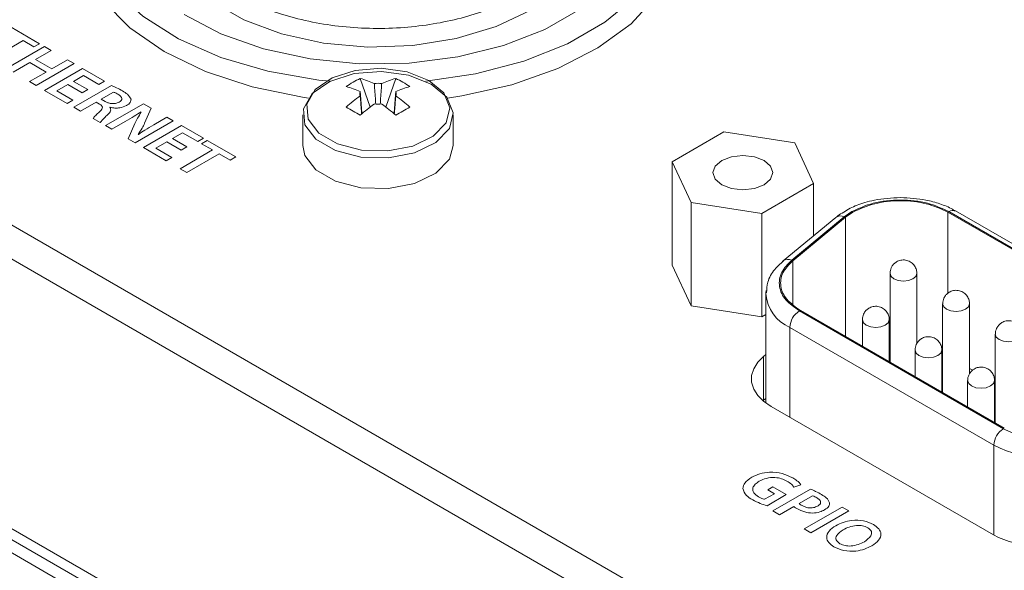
# Model space of a CAD drawing. Header units: millimetres. Extents: x 0 to 1118, y 0 to 864.
# Tile 259 of 372: x 836.65 to 845.81, y 261.15 to 266.27. Entities that reach past the tile are written whole.
import ezdxf

# ---------------------------------------------------------------- set-up
doc = ezdxf.new("R2010")
doc.units = ezdxf.units.MM

msp = doc.modelspace()

# ---------------------------------------------------------------- linework, layer by layer
at = {"color": 7, "linetype": 'Continuous', "lineweight": 15}
for p, q in [((799.0251, 286.0339), (846.6986, 258.5126)), ((846.4246, 258.3544), (798.8307, 285.8298)), ((844.2529, 257.1007), (819.8802, 271.1708)), ((822.2739, 269.5644), (844.0585, 256.9885)), ((844.1645, 257.0497), (822.4684, 269.5746)), ((836.831, 266.0463), (836.5663, 266.1992)), ((836.3758, 265.9009), (836.6766, 266.0746)), ((836.6766, 266.0746), (836.7782, 266.0159)), ((836.7782, 266.0159), (836.831, 266.0463)), ((836.8755, 266.0207), (836.5219, 265.8166)), ((836.7924, 265.9006), (836.938, 265.9846)), ((836.938, 265.9846), (836.8755, 266.0207)), ((836.5844, 265.7805), (836.7397, 265.8701)), ((836.7397, 265.8701), (836.8907, 265.7829)), ((836.9434, 265.8134), (836.7924, 265.9006)), ((836.7979, 265.6573), (837.1514, 265.8614)), ((837.089, 265.8974), (836.9434, 265.8134)), ((837.1514, 265.8614), (837.089, 265.8974)), ((836.8907, 265.7829), (836.7354, 265.6933)), ((837.2297, 265.8162), (836.8761, 265.6121)), ((837.4331, 265.6988), (837.2297, 265.8162)), ((836.7354, 265.6933), (836.7979, 265.6573)), ((836.9913, 265.6065), (837.094, 265.6658)), ((837.094, 265.6658), (837.2271, 265.5889)), ((837.1464, 265.696), (837.2394, 265.7497)), ((837.2795, 265.6192), (837.1464, 265.696)), ((837.2394, 265.7497), (837.3803, 265.6683)), ((837.3803, 265.6683), (837.4331, 265.6988)), ((839.8135, 265.7229), (839.9055, 265.4567)), ((840.1445, 265.7229), (840.0525, 265.4567)), ((836.8761, 265.6121), (837.0874, 265.4901)), ((837.1401, 265.5206), (836.9913, 265.6065)), ((837.4989, 265.658), (837.1478, 265.4553)), ((837.2271, 265.5889), (837.2795, 265.6192)), ((837.4033, 265.5307), (837.5175, 265.5966)), ((837.0874, 265.4901), (837.1401, 265.5206)), ((837.2103, 265.4192), (837.3562, 265.5034)), ((837.3562, 265.5034), (837.3882, 265.485)), ((837.441, 265.5089), (837.4033, 265.5307)), ((837.7973, 265.4885), (837.4437, 265.2844)), ((837.869, 265.4471), (837.7973, 265.4885)), ((837.1478, 265.4553), (837.2103, 265.4192)), ((837.485, 265.4539), (837.4866, 265.4548)), ((837.7748, 265.4125), (837.7768, 265.4119)), ((837.8076, 265.3065), (837.869, 265.4471)), ((839.279, 265.3853), (839.279, 265.1002)), ((840.679, 265.1002), (840.679, 265.3853)), ((837.3278, 265.3512), (837.3932, 265.3136)), ((837.5013, 265.2512), (837.6278, 265.3241)), ((837.7181, 265.3049), (837.6552, 265.1623)), ((837.7197, 265.1251), (838.0728, 265.329)), ((838.0151, 265.3622), (837.8919, 265.2911)), ((838.0728, 265.329), (838.0151, 265.3622)), ((837.4437, 265.2844), (837.5013, 265.2512)), ((837.7495, 265.2024), (837.7485, 265.203)), ((838.1514, 265.2841), (837.7979, 265.08)), ((838.0682, 265.1639), (838.1611, 265.2175)), ((838.3549, 265.1666), (838.1514, 265.2841)), ((838.1611, 265.2175), (838.3021, 265.1362)), ((843.1978, 265.2266), (842.716, 264.9485)), ((843.8558, 265.1248), (843.1978, 265.2266)), ((837.6552, 265.1623), (837.7197, 265.1251)), ((837.9131, 265.0744), (838.0158, 265.1336)), ((838.0158, 265.1336), (838.1489, 265.0568)), ((838.2013, 265.0871), (838.0682, 265.1639)), ((838.3021, 265.1362), (838.3549, 265.1666)), ((838.3904, 265.1461), (838.3377, 265.1156)), ((838.3377, 265.1156), (838.4383, 265.0576)), ((838.6552, 264.9933), (838.3904, 265.1461)), ((844.0321, 264.7449), (843.8558, 265.1248)), ((837.7979, 265.08), (838.0092, 264.958)), ((838.0619, 264.9885), (837.9131, 265.0744)), ((838.4383, 265.0576), (838.1375, 264.8839)), ((838.1489, 265.0568), (838.2013, 265.0871)), ((838.2, 264.8479), (838.5008, 265.0215)), ((838.5008, 265.0215), (838.6024, 264.9628)), ((838.0092, 264.958), (838.0619, 264.9885)), ((838.6024, 264.9628), (838.6552, 264.9933)), ((842.716, 264.9485), (842.8923, 264.5686)), ((842.716, 264.9485), (842.716, 263.987)), ((838.1375, 264.8839), (838.2, 264.8479)), ((843.5504, 264.4668), (844.0321, 264.7449)), ((844.0321, 264.7449), (844.0321, 264.2602)), ((842.8923, 264.5686), (842.8923, 263.6071)), ((842.8923, 264.5686), (843.5504, 264.4668)), ((844.3172, 264.4353), (844.3887, 264.4845)), ((844.3275, 264.4312), (844.3975, 264.4794)), ((847.3886, 263.2629), (845.2814, 264.4794)), ((845.2902, 264.4845), (847.3974, 263.268)), ((847.4599, 263.2742), (845.3527, 264.4907)), ((843.5504, 264.4668), (843.5504, 263.5054)), ((844.2377, 264.4297), (843.7485, 264.0264)), ((843.828, 264.032), (844.3172, 264.4353)), ((844.3275, 264.4312), (843.8382, 264.0278)), ((842.716, 263.987), (842.8923, 263.6071)), ((844.7427, 263.9099), (844.7427, 263.084)), ((844.9927, 263.2596), (844.9927, 263.9099)), ((843.5877, 263.7188), (843.5879, 263.7283)), ((843.5877, 263.7188), (843.5877, 262.7035)), ((842.8923, 263.6071), (843.5504, 263.5054)), ((845.7971, 262.4651), (843.8994, 263.5607)), ((843.9083, 263.5658), (845.806, 262.4702)), ((845.2324, 263.6272), (845.2324, 262.8014)), ((845.4824, 262.9769), (845.4824, 263.6272)), ((843.5504, 263.5054), (843.5877, 263.5269)), ((844.4855, 263.4787), (844.4855, 263.2325)), ((844.7355, 263.0882), (844.7355, 263.4787)), ((843.811, 263.4076), (845.7088, 262.312)), ((845.7221, 263.3445), (845.7221, 262.5187)), ((844.9752, 263.196), (844.9752, 262.9498)), ((845.2252, 262.8055), (845.2252, 263.196)), ((843.5877, 263.1546), (843.567, 263.1375)), ((843.567, 263.1375), (843.567, 262.7292)), ((845.4824, 263.0262), (845.5115, 263.0095)), ((845.4649, 262.9134), (845.4649, 262.6672)), ((845.7149, 262.5228), (845.7149, 262.9134)), ((845.7149, 262.892), (845.7221, 262.8879)), ((843.5877, 262.7463), (843.567, 262.7292)), ((843.6377, 262.671), (845.7058, 261.4771)), ((843.6523, 261.9236), (843.6044, 261.896)), ((844.003, 261.9033), (843.6518, 261.7006)), ((843.7767, 261.8518), (843.6523, 261.9236)), ((843.848, 261.922), (843.9141, 261.9438)), ((843.6664, 261.8602), (843.5762, 261.808)), ((843.5985, 261.7489), (843.7767, 261.8518)), ((843.6044, 261.896), (843.6664, 261.8602)), ((843.8959, 261.7693), (844.0215, 261.8418)), ((843.7143, 261.6645), (843.8473, 261.7413)), ((844.2965, 261.7366), (843.9429, 261.5325)), ((844.3589, 261.7006), (844.2965, 261.7366)), ((843.6518, 261.7006), (843.7143, 261.6645)), ((844.0054, 261.4965), (844.3589, 261.7006)), ((844.5352, 261.5439), (844.5352, 261.544)), ((844.5887, 261.573), (844.5887, 261.573)), ((843.9429, 261.5325), (844.0054, 261.4965))]:
    msp.add_line(p, q, dxfattribs=at)
at = {"color": 9, "linetype": 'Continuous', "lineweight": 15}
for p, q in [((845.2814, 264.4794), (845.2814, 263.7252)), ((844.3275, 263.3238), (844.3275, 264.4312)), ((843.8382, 264.0278), (843.8382, 263.6235)), ((843.5879, 263.7283), (843.5896, 263.7494)), ((843.811, 262.5709), (843.811, 263.4076)), ((845.7088, 262.312), (845.7088, 261.4754))]:
    msp.add_line(p, q, dxfattribs=at)
at = {"color": 7, "linetype": 'Continuous', "lineweight": 15, "flags": 128}
for points in [[(839.5338, 265.6971), (839.4274, 265.7084), (838.9552, 265.7903), (838.5159, 265.9195), (838.1236, 266.0919), (837.791, 266.302), (837.5287, 266.543), (837.3452, 266.8071), (837.2463, 267.086), (837.2352, 267.3705), (837.3123, 267.6516), (837.4752, 267.9203), (837.7185, 268.1678), (838.0344, 268.3863)], [(842.2964, 268.1184), (842.3075, 268.1083), (842.5313, 267.8548), (842.6731, 267.5822), (842.7283, 267.2993), (842.6951, 267.0154), (842.5747, 266.7394), (842.3708, 266.4803), (842.09, 266.2463), (841.7414, 266.0451), (841.3361, 265.883), (840.8872, 265.7653), (840.4242, 265.6971)], [(837.2905, 267.5977), (837.2768, 267.5712), (837.1815, 267.2883), (837.1743, 267.0001), (837.2554, 266.7157), (837.4224, 266.4441), (837.67, 266.1938), (837.9902, 265.9728), (838.3732, 265.7879), (838.8067, 265.645), (839.2772, 265.5486), (839.3328, 265.5406)], [(840.6252, 265.5406), (840.759, 265.5609), (841.2245, 265.6651), (841.6507, 265.8152), (842.0243, 266.0064), (842.3334, 266.2327), (842.5683, 266.487), (842.7216, 266.7613), (842.7886, 267.0469), (842.7669, 267.3348), (842.6575, 267.616)], [(838.1753, 266.3172), (838.5182, 266.1373), (838.9139, 265.998), (839.3481, 265.9045), (839.8051, 265.8602), (840.2684, 265.8665), (840.7212, 265.9234), (841.1471, 266.0287), (841.5309, 266.1787), (841.8586, 266.3678)], [(840.474, 265.671), (840.2617, 265.755), (840.0113, 265.789), (839.7565, 265.7684), (839.5318, 265.6962), (839.3674, 265.5819), (839.2857, 265.4411), (839.2976, 265.2928), (839.4015, 265.1569), (839.5834, 265.0519), (839.8187, 264.9919), (840.0757, 264.9851), (840.3196, 265.0323), (840.5175, 265.1271), (840.6427, 265.2569), (840.6782, 265.404), (840.6193, 265.5485), (840.474, 265.671)], [(840.4518, 265.7048), (840.249, 265.785), (840.0099, 265.8174), (839.7665, 265.7978), (839.5518, 265.7288), (839.3949, 265.6197), (839.3168, 265.4852), (839.3281, 265.3435), (839.4274, 265.2137), (839.6011, 265.1134), (839.8259, 265.0561), (840.0713, 265.0496), (840.3043, 265.0947), (840.4934, 265.1853), (840.6129, 265.3092), (840.6469, 265.4497), (840.5906, 265.5878), (840.4518, 265.7048)], [(839.279, 265.1002), (839.2976, 265.0077), (839.4015, 264.8718), (839.5834, 264.7668), (839.8187, 264.7069), (840.0757, 264.7), (840.3196, 264.7472), (840.5175, 264.8421), (840.6427, 264.9718), (840.679, 265.1002)], [(843.5712, 264.9605), (843.4808, 264.9954), (843.3741, 265.0076), (843.2674, 264.9954), (843.177, 264.9605), (843.1165, 264.9083), (843.0953, 264.8467), (843.1165, 264.7851), (843.177, 264.7329), (843.2674, 264.698), (843.3741, 264.6858), (843.4808, 264.698), (843.5712, 264.7329), (843.6316, 264.7851), (843.6528, 264.8467), (843.6316, 264.9083), (843.5712, 264.9605)], [(843.749, 264.0267), (843.7429, 264.021), (843.7426, 264.0207)], [(843.567, 263.1375), (843.512, 263.0825), (843.4744, 263.0228), (843.4553, 262.9603), (843.4553, 262.8968), (843.4744, 262.8343), (843.512, 262.7746), (843.567, 262.7196), (843.6377, 262.671)]]:
    msp.add_lwpolyline(points, dxfattribs=at)
at = {"color": 9, "linetype": 'Continuous', "lineweight": 15, "flags": 128}
for points in [[(841.8999, 266.8673), (841.8445, 266.7659), (841.6596, 266.5491), (841.4001, 266.3596), (841.0777, 266.2056), (840.7066, 266.0939), (840.3032, 266.0297), (839.8854, 266.0156), (839.4718, 266.0523), (839.0807, 266.1382), (838.7294, 266.2694), (838.4335, 266.4403), (838.2061, 266.6431), (838.0573, 266.8689), (837.9937, 267.1077), (837.9917, 267.1768)], [(844.9561, 263.8589), (844.9156, 263.8432), (844.8677, 263.8377), (844.8199, 263.8432), (844.7793, 263.8589), (844.7523, 263.8823), (844.7427, 263.9099), (844.7427, 263.9099)], [(844.9927, 263.9099), (844.9832, 263.8823), (844.9561, 263.8589)], [(845.4458, 263.5762), (845.4052, 263.5605), (845.3574, 263.555), (845.3096, 263.5605), (845.269, 263.5762), (845.2419, 263.5996), (845.2324, 263.6272), (845.2324, 263.6272)], [(845.4824, 263.6272), (845.4729, 263.5996), (845.4458, 263.5762)], [(844.6989, 263.4277), (844.6584, 263.4121), (844.6105, 263.4066), (844.5627, 263.4121), (844.5221, 263.4277), (844.495, 263.4511), (844.4855, 263.4787), (844.4855, 263.4788)], [(844.7355, 263.4787), (844.726, 263.4511), (844.6989, 263.4277)], [(845.9355, 263.2935), (845.8949, 263.2779), (845.8471, 263.2724), (845.7992, 263.2779), (845.7587, 263.2935), (845.7316, 263.3169), (845.7221, 263.3445), (845.7221, 263.3446)], [(845.1886, 263.145), (845.148, 263.1294), (845.1002, 263.1239), (845.0524, 263.1294), (845.0118, 263.145), (844.9847, 263.1684), (844.9752, 263.196), (844.9752, 263.1961)], [(845.2252, 263.196), (845.2157, 263.1684), (845.1886, 263.145)], [(845.6783, 262.8623), (845.6377, 262.8467), (845.5899, 262.8412), (845.542, 262.8467), (845.5015, 262.8623), (845.4744, 262.8857), (845.4649, 262.9134), (845.4649, 262.9134)], [(845.7149, 262.9133), (845.7054, 262.8857), (845.6783, 262.8623)]]:
    msp.add_lwpolyline(points, dxfattribs=at)
at = {"color": 7, "linetype": 'Continuous', "lineweight": 15}
for centre, radius, start, end in [((840.1774, 264.9413), 0.8621, 114.97176, 125.02286), ((839.5899, 264.8875), 0.8648, 65.78687, 75.01644), ((839.979, 265.3882), 0.29, 83.1817, 96.8183), ((840.3681, 264.8875), 0.8648, 104.98356, 114.21313), ((839.7805, 264.9413), 0.8621, 54.97714, 65.02824), ((839.4591, 264.812), 0.8648, 65.78687, 75.01644), ((839.8678, 265.5808), 0.0576, 159.822, 200.178), ((840.4989, 264.812), 0.8648, 104.98356, 114.21313), ((840.0901, 265.5808), 0.0576, 339.822, 20.178), ((840.6915, 264.3273), 1.514, 125.43231, 131.7841), ((840.8223, 264.2518), 1.514, 125.43231, 131.7841), ((839.979, 265.7734), 0.29, 263.1817, 276.8183), ((839.1357, 264.2518), 1.514, 48.2159, 54.56769), ((839.2665, 264.3273), 1.514, 48.2159, 54.56769), ((838.4638, 263.1939), 2.5698, 58.31856, 61.68681), ((841.4941, 263.1939), 2.5698, 118.31319, 121.68144), ((845.3268, 264.4334), 0.0629, 65.69288, 125.61758), ((844.2821, 264.3678), 0.0762, 62.48271, 125.60288), ((844.0029, 263.3988), 0.1921, 122.60548, 177.39452), ((845.9007, 262.3033), 0.1921, 122.60548, 177.39452), ((846.2519, 263.3739), 1.1927, 242.91122, 291.30612), ((846.1553, 262.3558), 0.987, 242.91122, 291.30612)]:
    msp.add_arc(centre, radius, start, end, dxfattribs=at)
at = {"color": 9, "linetype": 'Continuous', "lineweight": 15}
for centre, radius, start, end in [((843.7928, 263.9643), 0.0763, 62.5245, 125.05563), ((843.9596, 263.7499), 0.3732, 184.78227, 246.53787)]:
    msp.add_arc(centre, radius, start, end, dxfattribs=at)
at = {"color": 7, "linetype": 'Continuous', "lineweight": 15}
for points, knots in [([(841.837, 267.3386), (841.8339, 267.2321), (841.8277, 267.014), (841.6033, 266.7049), (841.2383, 266.4489), (840.7625, 266.2709), (840.2182, 266.1807), (839.6421, 266.1886), (839.0978, 266.2977), (838.6426, 266.4923), (838.3055, 266.755), (838.1165, 267.0693), (838.1029, 267.4018), (838.2592, 267.716), (838.5675, 267.9907), (839.011, 268.2014), (839.5464, 268.331), (839.9242, 268.3346), (840.1087, 268.3363)], [0, 0, 0, 0, 0.061041, 0.125, 0.188959, 0.25, 0.311041, 0.375, 0.438959, 0.5, 0.561041, 0.625, 0.688959, 0.75, 0.811041, 0.875, 0.938959, 1, 1, 1, 1]), ([(839.9584, 265.4842), (839.9547, 265.5341), (839.95, 265.5982), (839.9455, 265.6621), (839.9445, 265.6762)], [0, 0, 0, 0, 0.7792874, 1, 1, 1, 1]), ([(840.0134, 265.6762), (840.0124, 265.6621), (840.008, 265.5982), (840.0033, 265.5341), (839.9996, 265.4842)], [0, 0, 0, 0, 0.220713, 1, 1, 1, 1]), ([(837.6016, 265.607), (837.5834, 265.6171), (837.5509, 265.6353), (837.5148, 265.651), (837.4989, 265.658)], [0, 0, 0, 0, 0.560031, 1, 1, 1, 1]), ([(837.5175, 265.5966), (837.5259, 265.593), (837.5409, 265.5866), (837.5541, 265.5791), (837.5599, 265.5757)], [0, 0, 0, 0, 0.559618, 1, 1, 1, 1]), ([(837.5599, 265.5757), (837.569, 265.57), (837.5869, 265.5585), (837.5992, 265.5371), (837.5909, 265.5169), (837.5771, 265.5077), (837.5702, 265.503)], [0, 0, 0, 0, 0.280926, 0.560108, 0.779437, 1, 1, 1, 1]), ([(837.681, 265.5291), (837.6721, 265.5457), (837.6562, 265.5753), (837.6184, 265.5973), (837.6016, 265.607)], [0, 0, 0, 0, 0.557321, 1, 1, 1, 1]), ([(839.8137, 265.6007), (839.8147, 265.5866), (839.8195, 265.5174), (839.8246, 265.4481), (839.8287, 265.3929)], [0, 0, 0, 0, 0.203962, 1, 1, 1, 1]), ([(840.1293, 265.3929), (840.1333, 265.4481), (840.1384, 265.5174), (840.1432, 265.5866), (840.1442, 265.6007)], [0, 0, 0, 0, 0.796038, 1, 1, 1, 1]), ([(837.3882, 265.485), (837.3967, 265.4792), (837.4138, 265.4678), (837.4176, 265.4395), (837.3995, 265.4231), (837.3884, 265.413)], [0, 0, 0, 0, 0.280804, 0.558873, 1, 1, 1, 1]), ([(837.5702, 265.503), (837.5593, 265.4981), (837.5376, 265.4882), (837.4973, 265.4883), (837.465, 265.4965), (837.449, 265.5048), (837.441, 265.5089)], [0, 0, 0, 0, 0.279558, 0.55825, 0.778831, 1, 1, 1, 1]), ([(837.6391, 265.4707), (837.6531, 265.4802), (837.6782, 265.4973), (837.6801, 265.5194), (837.681, 265.5291)], [0, 0, 0, 0, 0.560324, 1, 1, 1, 1]), ([(839.827, 265.3916), (839.8235, 265.435), (839.819, 265.4914), (839.8147, 265.5479), (839.8137, 265.5609)], [0, 0, 0, 0, 0.770569, 1, 1, 1, 1]), ([(840.1442, 265.5609), (840.1432, 265.5479), (840.139, 265.4914), (840.1344, 265.435), (840.1309, 265.3916)], [0, 0, 0, 0, 0.229431, 1, 1, 1, 1]), ([(837.3884, 265.413), (837.376, 265.4018), (837.3538, 265.3819), (837.3357, 265.3606), (837.3278, 265.3512)], [0, 0, 0, 0, 0.560242, 1, 1, 1, 1]), ([(837.3932, 265.3136), (837.4055, 265.3275), (837.4277, 265.3524), (837.4534, 265.3762), (837.4647, 265.3866)], [0, 0, 0, 0, 0.559619, 1, 1, 1, 1]), ([(837.4647, 265.3866), (837.4755, 265.3984), (837.4904, 265.4149), (837.4935, 265.439), (837.4878, 265.4489), (837.485, 265.4539)], [0, 0, 0, 0, 0.559431, 0.779792, 1, 1, 1, 1]), ([(837.4866, 265.4548), (837.5012, 265.4519), (837.5304, 265.4463), (837.5873, 265.4481), (837.6195, 265.4622), (837.6391, 265.4707)], [0, 0, 0, 0, 0.280772, 0.561599, 1, 1, 1, 1]), ([(837.6278, 265.3241), (837.6558, 265.3403), (837.7059, 265.3691), (837.7537, 265.3993), (837.7748, 265.4125)], [0, 0, 0, 0, 0.560008, 1, 1, 1, 1]), ([(837.7768, 265.4119), (837.7645, 265.3922), (837.7426, 265.357), (837.7256, 265.3208), (837.7181, 265.3049)], [0, 0, 0, 0, 0.559955, 1, 1, 1, 1]), ([(837.7485, 265.203), (837.7612, 265.222), (837.784, 265.2559), (837.8004, 265.291), (837.8076, 265.3065)], [0, 0, 0, 0, 0.559958, 1, 1, 1, 1]), ([(837.8919, 265.2911), (837.8644, 265.275), (837.8153, 265.2463), (837.7696, 265.2158), (837.7495, 265.2024)], [0, 0, 0, 0, 0.559998, 1, 1, 1, 1]), ([(844.8395, 264.6152), (844.7571, 264.6107), (844.642, 264.6045), (844.4876, 264.5635), (844.3891, 264.5285), (844.3327, 264.4918), (844.3138, 264.4795)], [0, 0, 0, 0, 0.422583, 0.590483, 0.863126, 1, 1, 1, 1]), ([(844.3887, 264.4845), (844.4514, 264.5137), (844.5483, 264.5588), (844.7094, 264.5871), (844.8394, 264.5949), (844.9694, 264.5871), (845.1306, 264.5588), (845.2275, 264.5137), (845.2902, 264.4845)], [0, 0, 0, 0, 0.239443, 0.369654, 0.5, 0.630211, 0.760557, 1, 1, 1, 1]), ([(845.3502, 264.4889), (845.3419, 264.4947), (845.3008, 264.5235), (845.2076, 264.5578), (845.0482, 264.6041), (844.9203, 264.6109), (844.8395, 264.6152)], [0, 0, 0, 0, 0.065048, 0.320128, 0.570368, 1, 1, 1, 1]), ([(844.3138, 264.4795), (844.2929, 264.4688), (844.2647, 264.4543), (844.2449, 264.4337), (844.2398, 264.4284)], [0, 0, 0, 0, 0.740121, 1, 1, 1, 1]), ([(843.7506, 264.0251), (843.7223, 263.9999), (843.6587, 263.9432), (843.5996, 263.8409), (843.5959, 263.7635), (843.5943, 263.7302)], [0, 0, 0, 0, 0.312298, 0.703629, 1, 1, 1, 1]), ([(843.8994, 263.5607), (843.8536, 263.5929), (843.759, 263.6595), (843.7027, 263.7882), (843.7194, 263.9206), (843.7926, 263.9956), (843.828, 264.032)], [0, 0, 0, 0, 0.242227, 0.5, 0.757773, 1, 1, 1, 1]), ([(844.9923, 263.9098), (844.9924, 263.9118), (844.9932, 263.9264), (844.9863, 263.9545), (844.9663, 263.9909), (844.932, 264.0204), (844.8883, 264.0361), (844.8427, 264.035), (844.8053, 264.0202), (844.7772, 263.9984), (844.7654, 263.9811), (844.7595, 263.9724)], [0, 0, 0, 0, 0.019157, 0.133621, 0.259984, 0.396718, 0.540774, 0.677198, 0.807837, 0.904077, 1, 1, 1, 1]), ([(844.7595, 263.9724), (844.7525, 263.9573), (844.7433, 263.9372), (844.7432, 263.9154), (844.7431, 263.91)], [0, 0, 0, 0, 0.753228, 1, 1, 1, 1]), ([(845.482, 263.6271), (845.4821, 263.6292), (845.4829, 263.6437), (845.476, 263.6718), (845.456, 263.7082), (845.4216, 263.7377), (845.378, 263.7534), (845.3323, 263.7523), (845.295, 263.7375), (845.2668, 263.7157), (845.255, 263.6984), (845.2492, 263.6897)], [0, 0, 0, 0, 0.019157, 0.133621, 0.259984, 0.396718, 0.540774, 0.677198, 0.807837, 0.904077, 1, 1, 1, 1]), ([(845.2492, 263.6897), (845.2422, 263.6746), (845.233, 263.6545), (845.2328, 263.6327), (845.2328, 263.6273)], [0, 0, 0, 0, 0.753228, 1, 1, 1, 1]), ([(844.7351, 263.4786), (844.7352, 263.4807), (844.736, 263.4952), (844.7291, 263.5234), (844.7091, 263.5597), (844.6748, 263.5893), (844.6311, 263.6049), (844.5854, 263.6038), (844.5481, 263.589), (844.5199, 263.5673), (844.5082, 263.5499), (844.5023, 263.5412)], [0, 0, 0, 0, 0.019157, 0.133621, 0.259984, 0.396718, 0.540774, 0.677198, 0.807837, 0.904077, 1, 1, 1, 1]), ([(844.5023, 263.5412), (844.4953, 263.5261), (844.4861, 263.506), (844.486, 263.4842), (844.4859, 263.4788)], [0, 0, 0, 0, 0.753228, 1, 1, 1, 1]), ([(845.9717, 263.3444), (845.9718, 263.3465), (845.9726, 263.361), (845.9657, 263.3892), (845.9457, 263.4255), (845.9113, 263.4551), (845.8677, 263.4707), (845.822, 263.4696), (845.7847, 263.4548), (845.7565, 263.4331), (845.7447, 263.4157), (845.7388, 263.407)], [0, 0, 0, 0, 0.019157, 0.133621, 0.259984, 0.396718, 0.540774, 0.677198, 0.807837, 0.904077, 1, 1, 1, 1]), ([(845.7388, 263.407), (845.7319, 263.3919), (845.7226, 263.3718), (845.7225, 263.35), (845.7225, 263.3447)], [0, 0, 0, 0, 0.753228, 1, 1, 1, 1]), ([(845.2248, 263.1959), (845.2249, 263.198), (845.2257, 263.2125), (845.2188, 263.2407), (845.1988, 263.277), (845.1644, 263.3066), (845.1208, 263.3222), (845.0751, 263.3212), (845.0378, 263.3064), (845.0096, 263.2846), (844.9978, 263.2672), (844.9919, 263.2585)], [0, 0, 0, 0, 0.019157, 0.133621, 0.259984, 0.396718, 0.540774, 0.677198, 0.807837, 0.904077, 1, 1, 1, 1]), ([(844.9919, 263.2585), (844.985, 263.2434), (844.9758, 263.2233), (844.9756, 263.2015), (844.9756, 263.1962)], [0, 0, 0, 0, 0.753228, 1, 1, 1, 1]), ([(845.7145, 262.9132), (845.7146, 262.9153), (845.7154, 262.9298), (845.7085, 262.958), (845.6885, 262.9944), (845.6541, 263.0239), (845.6104, 263.0395), (845.5648, 263.0385), (845.5274, 263.0237), (845.4993, 263.0019), (845.4875, 262.9845), (845.4816, 262.9759)], [0, 0, 0, 0, 0.019157, 0.133621, 0.259984, 0.396718, 0.540774, 0.677198, 0.807837, 0.904077, 1, 1, 1, 1]), ([(845.4816, 262.9759), (845.4747, 262.9607), (845.4654, 262.9406), (845.4653, 262.9189), (845.4653, 262.9135)], [0, 0, 0, 0, 0.753228, 1, 1, 1, 1]), ([(846.6136, 262.4239), (846.5506, 262.4034), (846.4206, 262.3612), (846.1913, 262.3516), (845.9683, 262.3841), (845.853, 262.4387), (845.7971, 262.4651)], [0, 0, 0, 0, 0.242227, 0.5, 0.757773, 1, 1, 1, 1]), ([(843.4563, 262.0134), (843.4311, 261.9964), (843.3863, 261.9661), (843.3782, 261.9268), (843.3747, 261.9096)], [0, 0, 0, 0, 0.560103, 1, 1, 1, 1]), ([(843.837, 262.0074), (843.8062, 262.0224), (843.7447, 262.0524), (843.6304, 262.065), (843.5286, 262.0488), (843.4804, 262.0252), (843.4563, 262.0134)], [0, 0, 0, 0, 0.280397, 0.559466, 0.779396, 1, 1, 1, 1]), ([(843.5265, 261.9762), (843.5474, 261.9865), (843.5889, 262.0069), (843.6673, 262.0141), (843.7353, 262.0016), (843.7676, 261.9853), (843.7837, 261.9772)], [0, 0, 0, 0, 0.280472, 0.559054, 0.779236, 1, 1, 1, 1]), ([(843.9141, 261.9438), (843.9026, 261.9569), (843.882, 261.9801), (843.8508, 261.999), (843.837, 262.0074)], [0, 0, 0, 0, 0.559339, 1, 1, 1, 1]), ([(843.3747, 261.9096), (843.382, 261.8869), (843.395, 261.8462), (843.4436, 261.8162), (843.4651, 261.8029)], [0, 0, 0, 0, 0.557997, 1, 1, 1, 1]), ([(843.5202, 261.8316), (843.5033, 261.8435), (843.4695, 261.8672), (843.4617, 261.9117), (843.4856, 261.9491), (843.5129, 261.9671), (843.5265, 261.9762)], [0, 0, 0, 0, 0.280012, 0.55879, 0.779067, 1, 1, 1, 1]), ([(843.7837, 261.9772), (843.7987, 261.968), (843.8253, 261.9516), (843.8411, 261.931), (843.848, 261.922)], [0, 0, 0, 0, 0.559992, 1, 1, 1, 1]), ([(844.1067, 261.8517), (844.0885, 261.862), (844.0558, 261.8805), (844.0192, 261.8963), (844.003, 261.9033)], [0, 0, 0, 0, 0.560115, 1, 1, 1, 1]), ([(843.5762, 261.808), (843.5647, 261.8116), (843.5442, 261.8181), (843.5275, 261.8275), (843.5202, 261.8316)], [0, 0, 0, 0, 0.558596, 1, 1, 1, 1]), ([(844.0215, 261.8418), (844.0294, 261.8385), (844.0434, 261.8326), (844.0559, 261.8256), (844.0614, 261.8225)], [0, 0, 0, 0, 0.559678, 1, 1, 1, 1]), ([(844.0614, 261.8225), (844.0709, 261.8163), (844.0897, 261.804), (844.1006, 261.781), (844.0909, 261.7599), (844.0761, 261.7501), (844.0688, 261.7452)], [0, 0, 0, 0, 0.280809, 0.559681, 0.7793, 1, 1, 1, 1]), ([(844.181, 261.7765), (844.1728, 261.7924), (844.1582, 261.821), (844.1225, 261.8422), (844.1067, 261.8517)], [0, 0, 0, 0, 0.557729, 1, 1, 1, 1]), ([(843.4651, 261.8029), (843.488, 261.7911), (843.5288, 261.77), (843.5772, 261.7554), (843.5985, 261.7489)], [0, 0, 0, 0, 0.559894, 1, 1, 1, 1]), ([(843.8473, 261.7413), (843.8523, 261.7375), (843.8613, 261.7308), (843.8717, 261.7248), (843.8762, 261.7222)], [0, 0, 0, 0, 0.559928, 1, 1, 1, 1]), ([(843.8762, 261.7222), (843.8997, 261.7098), (843.9417, 261.6878), (843.9972, 261.6822), (844.0215, 261.6798)], [0, 0, 0, 0, 0.560922, 1, 1, 1, 1]), ([(843.9242, 261.7499), (843.9183, 261.7532), (843.9078, 261.7592), (843.8996, 261.7662), (843.8959, 261.7693)], [0, 0, 0, 0, 0.560117, 1, 1, 1, 1]), ([(844.0688, 261.7452), (844.0568, 261.7394), (844.033, 261.728), (843.9877, 261.7267), (843.9511, 261.7359), (843.9332, 261.7452), (843.9242, 261.7499)], [0, 0, 0, 0, 0.280012, 0.55832, 0.778876, 1, 1, 1, 1]), ([(844.134, 261.7107), (844.1497, 261.7215), (844.1777, 261.7407), (844.18, 261.7656), (844.181, 261.7765)], [0, 0, 0, 0, 0.560221, 1, 1, 1, 1]), ([(844.0215, 261.6798), (844.0454, 261.6821), (844.0882, 261.6864), (844.12, 261.7033), (844.134, 261.7107)], [0, 0, 0, 0, 0.557866, 1, 1, 1, 1]), ([(844.2383, 261.563), (844.2152, 261.5472), (844.169, 261.5156), (844.1461, 261.4575), (844.167, 261.4044), (844.203, 261.3793), (844.2211, 261.3668)], [0, 0, 0, 0, 0.280452, 0.559835, 0.779584, 1, 1, 1, 1]), ([(844.5887, 261.573), (844.5594, 261.5863), (844.501, 261.6128), (844.3934, 261.6152), (844.304, 261.5958), (844.2602, 261.574), (844.2383, 261.563)], [0, 0, 0, 0, 0.279675, 0.558643, 0.779063, 1, 1, 1, 1]), ([(844.3067, 261.5248), (844.3249, 261.534), (844.3611, 261.5525), (844.4251, 261.5667), (844.4899, 261.5645), (844.5201, 261.5508), (844.5352, 261.5439)], [0, 0, 0, 0, 0.280908, 0.560976, 0.780155, 1, 1, 1, 1]), ([(844.5352, 261.544), (844.5493, 261.5326), (844.5776, 261.5099), (844.5658, 261.458), (844.5274, 261.4306), (844.504, 261.4139)], [0, 0, 0, 0, 0.279702, 0.55946, 1, 1, 1, 1]), ([(844.5738, 261.3765), (844.597, 261.3924), (844.6431, 261.4241), (844.6654, 261.4825), (844.6431, 261.5355), (844.6068, 261.5605), (844.5887, 261.573)], [0, 0, 0, 0, 0.280331, 0.559672, 0.77947, 1, 1, 1, 1]), ([(844.2766, 261.3947), (844.2624, 261.406), (844.234, 261.4286), (844.2443, 261.4806), (844.283, 261.508), (844.3067, 261.5248)], [0, 0, 0, 0, 0.279559, 0.559487, 1, 1, 1, 1]), ([(844.2211, 261.3668), (844.2504, 261.3532), (844.3089, 261.3261), (844.418, 261.3222), (844.5079, 261.3431), (844.5518, 261.3654), (844.5738, 261.3765)], [0, 0, 0, 0, 0.279705, 0.558607, 0.778973, 1, 1, 1, 1]), ([(844.504, 261.4139), (844.4859, 261.4047), (844.4498, 261.3863), (844.3862, 261.3722), (844.3218, 261.3743), (844.2917, 261.3879), (844.2766, 261.3947)], [0, 0, 0, 0, 0.280942, 0.560977, 0.780259, 1, 1, 1, 1])]:
    msp.add_open_spline(points, degree=3, knots=knots, dxfattribs=at)
for points in [[(845.2814, 264.4794), (845.2168, 264.509), (845.0877, 264.5682), (844.8395, 264.5935), (844.5912, 264.5682), (844.4621, 264.509), (844.3975, 264.4794)], [(843.8382, 264.0278), (843.8025, 263.991), (843.7312, 263.9172), (843.7162, 263.7889), (843.7695, 263.664), (843.862, 263.5985), (843.9083, 263.5658)]]:
    msp.add_open_spline(points, degree=3, dxfattribs=at)

doc.saveas('drawing.dxf')
